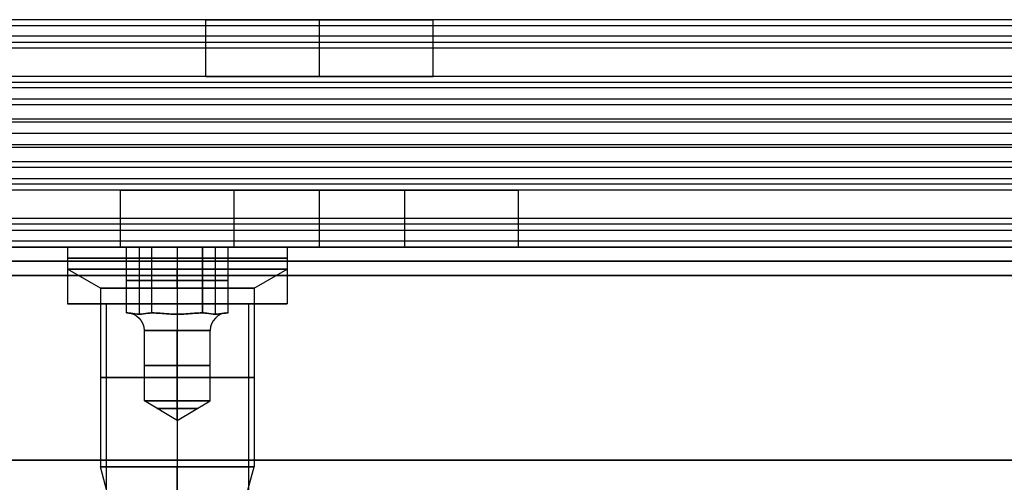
# Model space of a CAD drawing. Header units: millimetres. Extents: x -646 to 654, y -203 to 198.
# Tile 504 of 656: x -82 to -47, y 141 to 157. Entities that reach past the tile are written whole.
import ezdxf

# ---------------------------------------------------------------- set-up
doc = ezdxf.new("R2010")
doc.units = ezdxf.units.MM
doc.layers.add('Default', color=7, linetype='Continuous', true_color=0x000000)

msp = doc.modelspace()

# ---------------------------------------------------------------- linework, layer by layer
at = {"layer": 'Default'}
for p, q in [((-645.384, 149.34, 1170.822), (652.616, 149.34, 1170.822)), ((652.616, 149.34, 772.822), (-645.384, 149.34, 772.822)), ((652.616, 149.34, 971.822), (-645.384, 149.34, 971.822)), ((-80.248, 147.34, 881.322), (-78.884, 147.34, 881.322)), ((-76.384, 147.34, 877.459), (-76.384, 147.34, 878.822)), ((-76.384, 147.34, 883.822), (-76.384, 147.34, 885.186)), ((-73.884, 147.34, 881.322), (-72.521, 147.34, 881.322))]:
    msp.add_line(p, q, dxfattribs=at)
at = {"layer": 'Default', "color": 9, "true_color": 0xbebcba}
for p, q in [((-80.248, 149.34, 881.322), (-78.169, 149.34, 881.322)), ((-80.248, 149.34, 881.322), (-80.248, 148.568, 881.322)), ((-77.723, 149.34, 880.549), (-77.723, 146.977, 880.549)), ((-77.723, 149.34, 882.095), (-77.723, 146.977, 882.095)), ((-76.384, 149.34, 879.777), (-76.384, 146.977, 879.777)), ((-76.384, 149.34, 882.868), (-76.384, 146.977, 882.868)), ((-76.384, 149.34, 877.459), (-76.384, 149.34, 879.777)), ((-76.384, 149.34, 882.868), (-76.384, 149.34, 885.186)), ((-76.384, 149.34, 885.186), (-76.384, 148.568, 885.186)), ((-76.384, 149.34, 877.459), (-76.384, 148.568, 877.459)), ((-75.046, 149.34, 882.095), (-75.046, 146.977, 882.095)), ((-75.046, 149.34, 880.549), (-75.046, 146.977, 880.549)), ((-74.6, 149.34, 881.322), (-72.521, 149.34, 881.322)), ((-72.521, 149.34, 881.322), (-72.521, 148.568, 881.322)), ((-79.089, 147.898, 881.322), (-80.248, 148.568, 881.322)), ((-76.384, 147.898, 884.027), (-76.384, 148.568, 885.186)), ((-76.384, 147.898, 878.618), (-76.384, 148.568, 877.459)), ((-73.68, 147.898, 881.322), (-72.521, 148.568, 881.322)), ((-78.169, 148.159, 881.322), (-77.277, 148.159, 879.777)), ((-77.277, 148.159, 882.868), (-78.169, 148.159, 881.322)), ((-77.277, 148.159, 879.777), (-75.492, 148.159, 879.777)), ((-75.492, 148.159, 882.868), (-77.277, 148.159, 882.868)), ((-74.6, 148.159, 881.322), (-75.492, 148.159, 882.868)), ((-75.492, 148.159, 879.777), (-74.6, 148.159, 881.322)), ((-79.089, 147.898, 881.322), (-79.089, 141.613, 881.322)), ((-76.384, 147.898, 884.027), (-76.384, 141.613, 884.027)), ((-76.384, 147.898, 878.618), (-76.384, 141.613, 878.618)), ((-73.68, 147.898, 881.322), (-73.68, 141.613, 881.322)), ((-78.169, 147.022, 881.322), (-78.162, 147.022, 881.322)), ((-78.165, 147.022, 881.329), (-78.165, 147.022, 881.316)), ((-77.28, 147.022, 879.783), (-77.273, 147.022, 879.783)), ((-77.28, 147.022, 882.861), (-77.273, 147.022, 882.861)), ((-77.273, 147.022, 879.783), (-77.273, 147.022, 879.777)), ((-77.273, 147.022, 882.868), (-77.273, 147.022, 882.861)), ((-75.496, 147.022, 879.783), (-75.496, 147.022, 879.777)), ((-75.496, 147.022, 879.783), (-75.488, 147.022, 879.783)), ((-75.496, 147.022, 882.868), (-75.496, 147.022, 882.861)), ((-75.496, 147.022, 882.861), (-75.488, 147.022, 882.861)), ((-74.607, 147.022, 881.322), (-74.6, 147.022, 881.322)), ((-74.603, 147.022, 881.329), (-74.603, 147.022, 881.316)), ((-77.543, 143.931, 881.322), (-77.543, 146.404, 881.322)), ((-76.384, 143.931, 880.163), (-76.384, 146.404, 880.163)), ((-76.384, 143.931, 882.481), (-76.384, 146.404, 882.481)), ((-75.225, 143.931, 881.322), (-75.225, 146.404, 881.322)), ((-76.384, 143.235, 881.322), (-77.543, 143.931, 881.322)), ((-76.384, 143.235, 881.322), (-75.225, 143.931, 881.322)), ((-76.384, 143.235, 881.322), (-76.384, 143.931, 880.163)), ((-76.384, 143.235, 881.322), (-76.384, 143.931, 882.481)), ((-78.604, 139.804, 881.322), (-79.089, 141.613, 881.322)), ((-76.384, 140.299, 883.675), (-76.384, 141.613, 884.027)), ((-76.384, 139.309, 879.235), (-76.384, 141.613, 878.618)), ((-74.437, 138.786, 881.322), (-73.68, 141.613, 881.322))]:
    msp.add_line(p, q, dxfattribs=at)
at = {"layer": 'Default', "color": 9, "true_color": 0xbebcba, "extrusion": (0, -1, 0)}
for centre, radius in [((-76.384, 881.322, -148.954), 3.864), ((-76.384, 881.322, -144.756), 2.705)]:
    msp.add_circle(centre, radius, dxfattribs=at)
at = {"layer": 'Default', "color": 9, "true_color": 0xbebcba, "extrusion": (0, 1, 0)}
for centre, radius in [((76.384, 881.322, 145.168), 1.159), ((76.384, 881.322, 143.664), 0.715)]:
    msp.add_circle(centre, radius, dxfattribs=at)
for centre, radius, start, end in [((76.384, 881.322, 149.34), 3.864, 270, 90), ((76.384, 881.322, 148.568), 3.864, 90, 180), ((76.384, 881.322, 148.568), 3.864, 180, 270), ((76.384, 881.322, 147.898), 2.705, 270, 0), ((76.384, 881.322, 147.898), 2.705, 0, 90), ((76.384, 881.322, 147.022), 1.777, 359.5918, 0.4082), ((76.384, 881.322, 147.022), 1.777, 359.5918, 0.4082), ((76.384, 881.322, 147.022), 1.777, 299.5918, 300.4082), ((76.384, 881.322, 147.022), 1.777, 59.5918, 60.4082), ((76.384, 881.322, 147.022), 1.777, 59.5918, 60.4082), ((76.384, 881.322, 147.022), 1.777, 119.5918, 120.4082), ((76.384, 881.322, 147.022), 1.777, 239.5918, 240.4082), ((76.384, 881.322, 147.022), 1.777, 119.5918, 120.4082), ((76.384, 881.322, 147.022), 1.777, 179.5918, 180.4082), ((76.384, 881.322, 147.022), 1.777, 179.5918, 180.4082), ((76.384, 881.322, 143.931), 1.159, 270, 90), ((76.384, 881.322, 141.613), 2.705, 90, 180), ((76.384, 881.322, 141.613), 2.705, 180, 270)]:
    msp.add_arc(centre, radius, start, end, dxfattribs=at)
at = {"layer": 'Default', "color": 9, "true_color": 0xbebcba, "extrusion": (0, -1, 0)}
for centre, radius, start, end in [((-76.384, 881.322, -149.34), 3.864, 270, 0), ((-76.384, 881.322, -149.34), 3.864, 0, 90), ((-76.384, 881.322, -148.568), 3.864, 90, 180), ((-76.384, 881.322, -148.568), 3.864, 180, 270), ((-76.384, 881.322, -147.898), 2.705, 270, 0), ((-76.384, 881.322, -147.898), 2.705, 0, 90), ((-76.384, 881.322, -146.404), 1.159, 90, 270), ((-76.384, 881.322, -146.404), 1.159, 270, 90), ((-76.384, 881.322, -143.931), 1.159, 0, 90), ((-76.384, 881.322, -143.931), 1.159, 270, 0), ((-76.384, 881.322, -141.613), 2.705, 90, 180), ((-76.384, 881.322, -141.613), 2.705, 180, 270)]:
    msp.add_arc(centre, radius, start, end, dxfattribs=at)
at = {"layer": 'Default', "color": 9, "true_color": 0xbebcba, "extrusion": (0, 0, -1)}
msp.add_arc((78.162, 146.404, -881.322), 0.618, 90, 180, dxfattribs=at)
at = {"layer": 'Default', "color": 9, "true_color": 0xbebcba, "extrusion": (-1, 0, 0)}
msp.add_arc((-146.404, 883.099, 76.384), 0.618, 202.0243, 270, dxfattribs=at)
at = {"layer": 'Default', "color": 9, "true_color": 0xbebcba, "extrusion": (1, 0, 0)}
msp.add_arc((146.404, 879.545, -76.384), 0.618, 22.0243, 90, dxfattribs=at)
at = {"layer": 'Default', "color": 9, "true_color": 0xbebcba}
msp.add_arc((-74.607, 146.404, 881.322), 0.618, 90, 180, dxfattribs=at)
at = {"layer": 'Default'}
for points in [[(628.616, 157.34, 1076.214), (3.616, 157.34, 1076.214), (-621.384, 157.34, 1076.214)], [(628.616, 157.34, 1089.822), (3.616, 157.34, 1089.822), (-621.384, 157.34, 1089.822)], [(-75.304, 157.34, 1083.018), (-94.884, 157.34, 1083.018), (-114.465, 157.34, 1083.018)], [(-75.384, 155.34, 1082.214), (-75.384, 156.34, 1082.214), (-75.384, 157.34, 1082.214)], [(-71.384, 155.34, 1086.214), (-71.384, 156.34, 1086.214), (-71.384, 157.34, 1086.214)], [(-71.384, 155.34, 1078.214), (-71.384, 156.34, 1078.214), (-71.384, 157.34, 1078.214)], [(-28.304, 157.34, 1083.018), (-47.884, 157.34, 1083.018), (-67.465, 157.34, 1083.018)], [(-67.384, 155.34, 1082.214), (-67.384, 156.34, 1082.214), (-67.384, 157.34, 1082.214)], [(628.616, 157.129, 1090.717), (3.616, 157.129, 1090.717), (-621.384, 157.129, 1090.717)], [(628.616, 156.755, 1074.8), (3.616, 156.755, 1074.8), (-621.384, 156.755, 1074.8)], [(628.616, 156.54, 1091.422), (3.616, 156.54, 1091.422), (-621.384, 156.54, 1091.422)], [(628.616, 156.34, 1120.822), (3.616, 156.34, 1120.822), (-621.384, 156.34, 1120.822)], [(628.616, 156.34, 1118.822), (3.616, 156.34, 1118.822), (-621.384, 156.34, 1118.822)], [(628.616, 156.34, 1119.822), (3.616, 156.34, 1119.822), (-621.384, 156.34, 1119.822)], [(628.616, 155.34, 1074.214), (3.616, 155.34, 1074.214), (-621.384, 155.34, 1074.214)], [(628.616, 155.34, 1076.214), (3.616, 155.34, 1076.214), (-621.384, 155.34, 1076.214)], [(628.616, 155.34, 1089.714), (3.616, 155.34, 1089.714), (-621.384, 155.34, 1089.714)], [(628.616, 155.34, 1101.322), (3.616, 155.34, 1101.322), (-621.384, 155.34, 1101.322)], [(628.616, 155.34, 1093.822), (3.616, 155.34, 1093.822), (-621.384, 155.34, 1093.822)], [(628.616, 155.34, 1097.572), (3.616, 155.34, 1097.572), (-621.384, 155.34, 1097.572)], [(-75.314, 155.34, 1082.964), (-94.884, 155.34, 1082.964), (-114.454, 155.34, 1082.964)], [(-28.314, 155.34, 1082.964), (-47.884, 155.34, 1082.964), (-67.454, 155.34, 1082.964)], [(628.616, 155.129, 1102.217), (3.616, 155.129, 1102.217), (-621.384, 155.129, 1102.217)], [(628.616, 154.94, 1092.622), (3.616, 154.94, 1092.622), (-621.384, 154.94, 1092.622)], [(628.616, 154.54, 1102.922), (3.616, 154.54, 1102.922), (-621.384, 154.54, 1102.922)], [(628.616, 154.34, 1093.822), (3.616, 154.34, 1093.822), (-621.384, 154.34, 1093.822)], [(628.616, 153.84, 1120.822), (3.616, 153.84, 1120.822), (-621.384, 153.84, 1120.822)], [(628.616, 153.84, 1118.822), (3.616, 153.84, 1118.822), (-621.384, 153.84, 1118.822)], [(628.616, 153.74, 1090.914), (3.616, 153.74, 1090.914), (-621.384, 153.74, 1090.914)], [(628.616, 153.34, 1101.214), (3.616, 153.34, 1101.214), (-621.384, 153.34, 1101.214)], [(628.616, 153.34, 1093.822), (3.616, 153.34, 1093.822), (-621.384, 153.34, 1093.822)], [(628.616, 153.34, 1097.518), (3.616, 153.34, 1097.518), (-621.384, 153.34, 1097.518)], [(628.616, 153.34, 1093.822), (3.616, 153.34, 1093.822), (-621.384, 153.34, 1093.822)], [(628.616, 153.34, 1101.214), (3.616, 153.34, 1101.214), (-621.384, 153.34, 1101.214)], [(628.616, 153.34, 1097.518), (3.616, 153.34, 1097.518), (-621.384, 153.34, 1097.518)], [(628.616, 152.94, 1104.122), (3.616, 152.94, 1104.122), (-621.384, 152.94, 1104.122)], [(628.616, 152.84, 1074.214), (3.616, 152.84, 1074.214), (-621.384, 152.84, 1074.214)], [(628.616, 152.84, 1076.214), (3.616, 152.84, 1076.214), (-621.384, 152.84, 1076.214)], [(628.616, 152.34, 1101.214), (3.616, 152.34, 1101.214), (-621.384, 152.34, 1101.214)], [(628.616, 152.14, 1092.114), (3.616, 152.14, 1092.114), (-621.384, 152.14, 1092.114)], [(628.616, 151.74, 1102.414), (3.616, 151.74, 1102.414), (-621.384, 151.74, 1102.414)], [(628.616, 151.551, 1092.819), (3.616, 151.551, 1092.819), (-621.384, 151.551, 1092.819)], [(628.616, 151.34, 1093.714), (3.616, 151.34, 1093.714), (-621.384, 151.34, 1093.714)], [(628.616, 151.34, 1101.214), (3.616, 151.34, 1101.214), (-621.384, 151.34, 1101.214)], [(628.616, 151.34, 1097.464), (3.616, 151.34, 1097.464), (-621.384, 151.34, 1097.464)], [(628.616, 151.34, 1120.822), (3.616, 151.34, 1120.822), (-621.384, 151.34, 1120.822)], [(628.616, 151.34, 1118.822), (3.616, 151.34, 1118.822), (-621.384, 151.34, 1118.822)], [(628.616, 151.34, 1105.322), (3.616, 151.34, 1105.322), (-621.384, 151.34, 1105.322)], [(-78.314, 151.34, 1112.072), (-97.884, 151.34, 1112.072), (-117.454, 151.34, 1112.072)], [(-78.384, 149.34, 1112.822), (-78.384, 150.34, 1112.822), (-78.384, 151.34, 1112.822)], [(-74.384, 151.34, 1108.822), (-71.384, 151.34, 1108.822), (-68.384, 151.34, 1108.822)], [(-68.384, 151.34, 1116.822), (-71.384, 151.34, 1116.822), (-74.384, 151.34, 1116.822)], [(-74.384, 149.34, 1108.822), (-74.384, 150.34, 1108.822), (-74.384, 151.34, 1108.822)], [(-74.384, 149.34, 1116.822), (-74.384, 150.34, 1116.822), (-74.384, 151.34, 1116.822)], [(-71.384, 149.34, 1108.822), (-71.384, 150.34, 1108.822), (-71.384, 151.34, 1108.822)], [(-71.384, 149.34, 1116.822), (-71.384, 150.34, 1116.822), (-71.384, 151.34, 1116.822)], [(-68.384, 149.34, 1108.822), (-68.384, 150.34, 1108.822), (-68.384, 151.34, 1108.822)], [(-68.384, 149.34, 1116.822), (-68.384, 150.34, 1116.822), (-68.384, 151.34, 1116.822)], [(-25.314, 151.34, 1112.072), (-44.884, 151.34, 1112.072), (-64.454, 151.34, 1112.072)], [(-64.384, 149.34, 1112.822), (-64.384, 150.34, 1112.822), (-64.384, 151.34, 1112.822)], [(628.616, 150.34, 1074.214), (3.616, 150.34, 1074.214), (-621.384, 150.34, 1074.214)], [(628.616, 150.34, 1076.214), (3.616, 150.34, 1076.214), (-621.384, 150.34, 1076.214)], [(628.616, 150.34, 1075.214), (3.616, 150.34, 1075.214), (-621.384, 150.34, 1075.214)], [(628.616, 150.14, 1103.614), (3.616, 150.14, 1103.614), (-621.384, 150.14, 1103.614)], [(628.616, 149.926, 1120.236), (3.616, 149.926, 1120.236), (-621.384, 149.926, 1120.236)], [(628.616, 149.551, 1104.319), (3.616, 149.551, 1104.319), (-621.384, 149.551, 1104.319)], [(628.616, 149.34, 1118.822), (3.616, 149.34, 1118.822), (-621.384, 149.34, 1118.822)], [(628.616, 149.34, 1105.214), (3.616, 149.34, 1105.214), (-621.384, 149.34, 1105.214)], [(-78.304, 149.34, 1112.018), (-97.884, 149.34, 1112.018), (-117.465, 149.34, 1112.018)], [(-80.248, 149.34, 881.322), (-80.248, 148.34, 881.322), (-80.248, 147.34, 881.322)], [(-76.384, 149.34, 885.186), (-76.384, 148.34, 885.186), (-76.384, 147.34, 885.186)], [(-76.384, 149.34, 877.459), (-76.384, 148.34, 877.459), (-76.384, 147.34, 877.459)], [(-68.384, 149.34, 1108.822), (-71.384, 149.34, 1108.822), (-74.384, 149.34, 1108.822)], [(-74.384, 149.34, 1116.822), (-71.384, 149.34, 1116.822), (-68.384, 149.34, 1116.822)], [(-72.521, 149.34, 881.322), (-72.521, 148.34, 881.322), (-72.521, 147.34, 881.322)], [(-25.304, 149.34, 1112.018), (-44.884, 149.34, 1112.018), (-64.465, 149.34, 1112.018)], [(-645.384, 148.84, 1171.322), (3.616, 148.84, 1171.322), (652.616, 148.84, 1171.322)], [(652.616, 148.84, 772.322), (3.616, 148.84, 772.322), (-645.384, 148.84, 772.322)], [(-645.384, 148.34, 1171.822), (3.616, 148.34, 1171.822), (652.616, 148.34, 1171.822)], [(652.616, 148.34, 771.822), (3.616, 148.34, 771.822), (-645.384, 148.34, 771.822)], [(-78.884, 147.34, 881.322), (-78.884, 140.84, 881.322), (-78.884, 134.34, 881.322)], [(-76.384, 147.34, 883.822), (-76.384, 140.84, 883.822), (-76.384, 134.34, 883.822)], [(-76.384, 147.34, 878.822), (-76.384, 140.84, 878.822), (-76.384, 134.34, 878.822)], [(-73.884, 147.34, 881.322), (-73.884, 140.84, 881.322), (-73.884, 134.34, 881.322)], [(-645.384, 141.84, 1171.822), (3.616, 141.84, 1171.822), (652.616, 141.84, 1171.822)], [(652.616, 141.84, 771.822), (3.616, 141.84, 771.822), (-645.384, 141.84, 771.822)]]:
    msp.add_open_spline(points, degree=2, dxfattribs=at)
for points, weights, knots in [([(-75.384, 157.34, 1082.214), (-75.384, 157.34, 1078.214), (-71.384, 157.34, 1078.214), (-67.384, 157.34, 1078.214), (-67.384, 157.34, 1082.214), (-67.384, 157.34, 1086.214), (-71.384, 157.34, 1086.214), (-75.384, 157.34, 1086.214), (-75.384, 157.34, 1082.214)], [1, 0.707106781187, 1, 0.707106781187, 1, 0.707106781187, 1, 0.707106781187, 1], [0, 0, 0, 6.283185, 6.283185, 12.566371, 12.566371, 18.849556, 18.849556, 25.132741, 25.132741, 25.132741]), ([(-75.384, 155.34, 1082.214), (-75.384, 155.34, 1086.214), (-71.384, 155.34, 1086.214), (-67.384, 155.34, 1086.214), (-67.384, 155.34, 1082.214), (-67.384, 155.34, 1078.214), (-71.384, 155.34, 1078.214), (-75.384, 155.34, 1078.214), (-75.384, 155.34, 1082.214)], [1, 0.707106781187, 1, 0.707106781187, 1, 0.707106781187, 1, 0.707106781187, 1], [-25.132741, -25.132741, -25.132741, -18.849556, -18.849556, -12.566371, -12.566371, -6.283185, -6.283185, 0, 0, 0]), ([(-74.384, 151.34, 1116.822), (-78.384, 151.34, 1116.822), (-78.384, 151.34, 1112.822), (-78.384, 151.34, 1108.822), (-74.384, 151.34, 1108.822)], [1, 0.707106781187, 1, 0.707106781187, 1], [-37.132741, -37.132741, -37.132741, -30.849556, -30.849556, -24.566371, -24.566371, -24.566371]), ([(-68.384, 151.34, 1108.822), (-64.384, 151.34, 1108.822), (-64.384, 151.34, 1112.822), (-64.384, 151.34, 1116.822), (-68.384, 151.34, 1116.822)], [1, 0.707106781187, 1, 0.707106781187, 1], [-55.699112, -55.699112, -55.699112, -49.415927, -49.415927, -43.132741, -43.132741, -43.132741]), ([(-72.521, 149.34, 881.322), (-72.521, 149.34, 885.186), (-76.384, 149.34, 885.186), (-80.248, 149.34, 885.186), (-80.248, 149.34, 881.322), (-80.248, 149.34, 877.459), (-76.384, 149.34, 877.459), (-72.521, 149.34, 877.459), (-72.521, 149.34, 881.322)], [1, 0.707106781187, 1, 0.707106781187, 1, 0.707106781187, 1, 0.707106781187, 1], [7.853982, 7.853982, 7.853982, 15.707963, 15.707963, 23.561945, 23.561945, 31.415927, 31.415927, 39.269908, 39.269908, 39.269908]), ([(-74.384, 149.34, 1108.822), (-78.384, 149.34, 1108.822), (-78.384, 149.34, 1112.822), (-78.384, 149.34, 1116.822), (-74.384, 149.34, 1116.822)], [1, 0.707106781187, 1, 0.707106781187, 1], [24.566371, 24.566371, 24.566371, 30.849556, 30.849556, 37.132741, 37.132741, 37.132741]), ([(-68.384, 149.34, 1116.822), (-64.384, 149.34, 1116.822), (-64.384, 149.34, 1112.822), (-64.384, 149.34, 1108.822), (-68.384, 149.34, 1108.822)], [1, 0.707106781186, 1, 0.707106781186, 1], [43.132741, 43.132741, 43.132741, 49.415927, 49.415927, 55.699112, 55.699112, 55.699112]), ([(-72.521, 148.34, 881.322), (-72.521, 148.34, 885.186), (-76.384, 148.34, 885.186), (-80.248, 148.34, 885.186), (-80.248, 148.34, 881.322), (-80.248, 148.34, 877.459), (-76.384, 148.34, 877.459), (-72.521, 148.34, 877.459), (-72.521, 148.34, 881.322)], [1, 0.707106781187, 1, 0.707106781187, 1, 0.707106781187, 1, 0.707106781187, 1], [7.853982, 7.853982, 7.853982, 15.707963, 15.707963, 23.561945, 23.561945, 31.415927, 31.415927, 39.269908, 39.269908, 39.269908]), ([(-72.521, 147.34, 881.322), (-72.521, 147.34, 885.186), (-76.384, 147.34, 885.186), (-80.248, 147.34, 885.186), (-80.248, 147.34, 881.322), (-80.248, 147.34, 877.459), (-76.384, 147.34, 877.459), (-72.521, 147.34, 877.459), (-72.521, 147.34, 881.322)], [1, 0.707106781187, 1, 0.707106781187, 1, 0.707106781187, 1, 0.707106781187, 1], [7.853982, 7.853982, 7.853982, 15.707963, 15.707963, 23.561945, 23.561945, 31.415927, 31.415927, 39.269908, 39.269908, 39.269908]), ([(-73.884, 147.34, 881.322), (-73.884, 147.34, 883.822), (-76.384, 147.34, 883.822), (-78.884, 147.34, 883.822), (-78.884, 147.34, 881.322), (-78.884, 147.34, 878.822), (-76.384, 147.34, 878.822), (-73.884, 147.34, 878.822), (-73.884, 147.34, 881.322)], [1, 0.707106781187, 1, 0.707106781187, 1, 0.707106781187, 1, 0.707106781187, 1], [0, 0, 0, 5.497787, 5.497787, 10.995574, 10.995574, 16.493361, 16.493361, 21.991149, 21.991149, 21.991149])]:
    msp.add_rational_spline(points, weights, degree=2, knots=knots, dxfattribs=at)
at = {"layer": 'Default', "color": 9, "true_color": 0xbebcba}
for points in [[(-78.169, 149.34, 881.322), (-77.723, 149.34, 880.549), (-77.277, 149.34, 879.777)], [(-78.169, 147.022, 881.322), (-78.169, 148.181, 881.322), (-78.169, 149.34, 881.322)], [(-77.277, 149.34, 882.868), (-77.723, 149.34, 882.095), (-78.169, 149.34, 881.322)], [(-77.277, 149.34, 879.777), (-76.384, 149.34, 879.777), (-75.492, 149.34, 879.777)], [(-77.277, 147.022, 879.777), (-77.277, 148.181, 879.777), (-77.277, 149.34, 879.777)], [(-77.277, 147.022, 882.868), (-77.277, 148.181, 882.868), (-77.277, 149.34, 882.868)], [(-75.492, 149.34, 882.868), (-76.384, 149.34, 882.868), (-77.277, 149.34, 882.868)], [(-75.492, 149.34, 879.777), (-75.492, 148.181, 879.777), (-75.492, 147.022, 879.777)], [(-75.492, 147.022, 882.868), (-75.492, 148.181, 882.868), (-75.492, 149.34, 882.868)], [(-74.6, 149.34, 881.322), (-75.046, 149.34, 882.095), (-75.492, 149.34, 882.868)], [(-75.492, 149.34, 879.777), (-75.046, 149.34, 880.549), (-74.6, 149.34, 881.322)], [(-74.6, 147.022, 881.322), (-74.6, 148.181, 881.322), (-74.6, 149.34, 881.322)], [(-78.169, 147.022, 881.322), (-78.165, 147.022, 881.316), (-78.162, 147.022, 881.31)], [(-78.162, 147.022, 881.335), (-78.165, 147.022, 881.329), (-78.169, 147.022, 881.322)], [(-77.284, 147.022, 879.789), (-77.28, 147.022, 879.783), (-77.277, 147.022, 879.777)], [(-77.277, 147.022, 882.868), (-77.28, 147.022, 882.861), (-77.284, 147.022, 882.855)], [(-77.277, 147.022, 879.777), (-77.269, 147.022, 879.777), (-77.262, 147.022, 879.777)], [(-77.262, 147.022, 882.868), (-77.269, 147.022, 882.868), (-77.277, 147.022, 882.868)], [(-75.507, 147.022, 879.777), (-75.499, 147.022, 879.777), (-75.492, 147.022, 879.777)], [(-75.507, 147.022, 882.868), (-75.499, 147.022, 882.868), (-75.492, 147.022, 882.868)], [(-75.492, 147.022, 882.868), (-75.488, 147.022, 882.861), (-75.485, 147.022, 882.855)], [(-75.492, 147.022, 879.777), (-75.488, 147.022, 879.783), (-75.485, 147.022, 879.789)], [(-74.6, 147.022, 881.322), (-74.603, 147.022, 881.329), (-74.607, 147.022, 881.335)], [(-74.607, 147.022, 881.31), (-74.603, 147.022, 881.316), (-74.6, 147.022, 881.322)]]:
    msp.add_open_spline(points, degree=2, dxfattribs=at)
for points, knots in [([(-77.284, 147.022, 879.789), (-77.327, 147.022, 879.864), (-77.378, 147.017, 879.953), (-77.515, 146.997, 880.19), (-77.628, 146.977, 880.386), (-77.817, 146.977, 880.713), (-77.93, 146.997, 880.909), (-78.067, 147.017, 881.146), (-78.119, 147.022, 881.235), (-78.162, 147.022, 881.31)], [-2.276069, -2.276069, -2.276069, -2.276069, -1.921118, -1.921118, -1.138035, -1.138035, -0.354951, -0.354951, 0, 0, 0, 0]), ([(-78.162, 147.022, 881.335), (-78.119, 147.022, 881.409), (-78.067, 147.017, 881.498), (-77.93, 146.997, 881.735), (-77.817, 146.977, 881.931), (-77.628, 146.977, 882.259), (-77.515, 146.997, 882.454), (-77.378, 147.017, 882.692), (-77.327, 147.022, 882.781), (-77.284, 147.022, 882.855)], [-2.276069, -2.276069, -2.276069, -2.276069, -1.921118, -1.921118, -1.138035, -1.138035, -0.354951, -0.354951, 0, 0, 0, 0]), ([(-76.384, 146.977, 879.777), (-76.573, 146.977, 879.777), (-76.799, 146.997, 879.777), (-77.074, 147.017, 879.777), (-77.176, 147.022, 879.777), (-77.262, 147.022, 879.777)], [-1.138035, -1.138035, -1.138035, -1.138035, -0.354951, -0.354951, 0, 0, 0, 0]), ([(-77.262, 147.022, 882.868), (-77.176, 147.022, 882.868), (-77.074, 147.017, 882.868), (-76.799, 146.997, 882.868), (-76.573, 146.977, 882.868), (-76.384, 146.977, 882.868)], [-2.276069, -2.276069, -2.276069, -2.276069, -1.921118, -1.921118, -1.138035, -1.138035, -1.138035, -1.138035]), ([(-75.507, 147.022, 879.777), (-75.592, 147.022, 879.777), (-75.695, 147.017, 879.777), (-75.969, 146.997, 879.777), (-76.195, 146.977, 879.777), (-76.384, 146.977, 879.777)], [-1.138035, -1.138035, -1.138035, -1.138035, -0.783084, -0.783084, 0, 0, 0, 0]), ([(-76.384, 146.977, 882.868), (-76.195, 146.977, 882.868), (-75.969, 146.997, 882.868), (-75.695, 147.017, 882.868), (-75.592, 147.022, 882.868), (-75.507, 147.022, 882.868)], [-1.138035, -1.138035, -1.138035, -1.138035, -0.354951, -0.354951, 0, 0, 0, 0]), ([(-75.485, 147.022, 882.855), (-75.442, 147.022, 882.781), (-75.391, 147.017, 882.692), (-75.254, 146.997, 882.454), (-75.141, 146.977, 882.259), (-74.951, 146.977, 881.931), (-74.838, 146.997, 881.735), (-74.701, 147.017, 881.498), (-74.65, 147.022, 881.409), (-74.607, 147.022, 881.335)], [-2.276069, -2.276069, -2.276069, -2.276069, -1.921118, -1.921118, -1.138035, -1.138035, -0.354951, -0.354951, 0, 0, 0, 0]), ([(-74.607, 147.022, 881.31), (-74.65, 147.022, 881.235), (-74.701, 147.017, 881.146), (-74.838, 146.997, 880.909), (-74.951, 146.977, 880.713), (-75.141, 146.977, 880.386), (-75.254, 146.997, 880.19), (-75.391, 147.017, 879.953), (-75.442, 147.022, 879.864), (-75.485, 147.022, 879.789)], [-2.276069, -2.276069, -2.276069, -2.276069, -1.921118, -1.921118, -1.138035, -1.138035, -0.354951, -0.354951, 0, 0, 0, 0])]:
    msp.add_open_spline(points, degree=3, knots=knots, dxfattribs=at)

doc.saveas('drawing.dxf')
